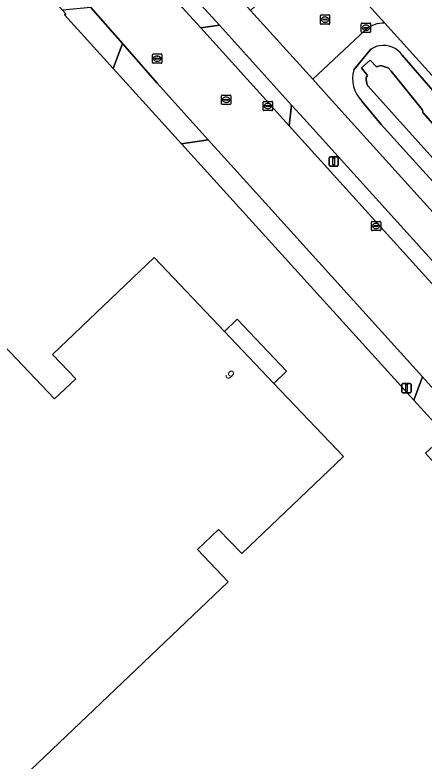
# Model space of a CAD drawing. Extents: x 156141 to 158132, y 385651 to 388333.
# Drawn here: x 156788.2 to 156832.3, y 387350.6 to 387431 of the extents above; entities that cross this region are included whole.
import ezdxf

# ---------------------------------------------------------------- set-up
doc = ezdxf.new("R2010")
doc.units = 0
for name, color, linetype in [('IMGEO_Berm_groen', 7, 'Continuous'), ('IMGEO_Erf', 7, 'Continuous'), ('IMGEO_Fietspad_gesloten', 7, 'Continuous'), ('IMGEO_Hek', 7, 'Continuous'), ('IMGEO_Kolk', 7, 'Continuous'), ('IMGEO_Lichtmast', 7, 'Continuous'), ('IMGEO_Muur', 7, 'Continuous'), ('IMGEO_Oever', 7, 'Continuous'), ('IMGEO_Pand', 7, 'Continuous'), ('IMGEO_Pand_nummerreeks', 7, 'Continuous'), ('IMGEO_Pand_overbouw', 7, 'Continuous'), ('IMGEO_Rijbaan_lokaal_gesloten', 7, 'Continuous'), ('IMGEO_Rijbaan_lokaal_open', 7, 'Continuous'), ('IMGEO_Rioolput', 7, 'Continuous'), ('IMGEO_Verkeersbordpaal', 7, 'Continuous'), ('IMGEO_Waterloop', 7, 'Continuous')]:
    doc.layers.add(name, color=color, linetype=linetype)

msp = doc.modelspace()

# ---------------------------------------------------------------- linework, layer by layer
at = {"layer": 'IMGEO_Berm_groen'}
for points in [[(156806.701, 387433.761), (156806.204, 387431.815), (156808.185, 387429.621), (156810.212, 387429.884)], [(156796.344, 387431.818), (156793.294, 387431.508), (156793.645, 387431.121), (156793.517, 387431.005), (156798.75, 387425.239), (156799.749, 387427.919)], [(156819.314, 387419.833), (156817.986, 387421.299), (156817.714, 387419.072), (156879.454, 387350.849), (156881.534, 387350.995)], [(156813.488, 387412.58), (156809.006, 387417.535), (156806.123, 387417.114), (156831.161, 387389.523), (156832.083, 387392.021)]]:
    msp.add_lwpolyline(points, close=True, dxfattribs=at)
for points in [[(156892.578, 387358.675), (156828.014, 387430.131)], [(156825.912, 387429.356), (156820.269, 387424.067), (156822.037, 387422.115), (156886.035, 387351.339), (156892.16, 387356.824)], [(156824.668, 387425.092), (156826.502, 387427.303)], [(156829.89, 387426.671), (156836.998, 387418.494), (156850.32, 387403.9), (156865.705, 387386.575), (156877.439, 387373.683), (156889.962, 387359.949), (156890.583, 387359.091), (156890.872, 387358.465), (156890.912, 387357.913), (156890.757, 387357.396), (156890.247, 387356.471), (156888.515, 387354.772), (156888.138, 387354.347), (156887.719, 387354.139), (156887.323, 387354.099), (156886.817, 387354.165), (156886.651, 387354.284), (156830.672, 387415.811), (156827.629, 387419.198), (156825.551, 387421.709)]]:
    msp.add_lwpolyline(points, dxfattribs=at)
for centre, radius, start, end in [((156827.905, 387427.188), 2.945, 87.88521, 132.5923), ((156827.894, 387425.25), 2.48, 100.21251, 124.13547), ((156827.879, 387425.288), 2.44, 34.51826, 100.04175), ((156827.985, 387424.151), 3.448, 164.16512, 225.09179)]:
    msp.add_arc(centre, radius, start, end, dxfattribs=at)
at = {"layer": 'IMGEO_Erf'}
for points in [[(156997.992, 387533.507), (156995.903, 387533.881), (156995.601, 387534.29), (156990.602, 387541.063), (156990.279, 387541.5), (156990.607, 387543.655), (156965.766, 387577.788), (156965.697, 387577.883), (156816.416, 387442.966), (156820.347, 387438.616), (156828.014, 387430.131), (156892.578, 387358.675), (156899.939, 387350.528), (156912.573, 387336.545), (157050.7, 387461.085)], [(156778.428, 387338.825), (156743.868, 387375.181), (156776.596, 387406.29), (156792.452, 387389.646), (156794.718, 387391.806), (156792.227, 387394.419), (156803.185, 387404.865), (156810.748, 387396.917), (156811.404, 387396.227), (156815.398, 387392.025), (156816.067, 387391.32), (156823.559, 387383.434), (156812.6, 387372.99), (156810.109, 387375.603), (156807.83, 387373.433), (156811.152, 387369.94)]]:
    msp.add_lwpolyline(points, close=True, dxfattribs=at)
msp.add_lwpolyline([(156895.183, 387318.713), (156890.475, 387323.971), (156885.532, 387329.394), (156872.927, 387343.246), (156855.376, 387362.776), (156855.168, 387362.59), (156853.181, 387364.794), (156846.924, 387371.739), (156847.147, 387371.89), (156843.089, 387376.373), (156836.82, 387383.3), (156834.616, 387381.313), (156832.421, 387383.794), (156834.561, 387385.777), (156834.491, 387385.854), (156831.161, 387389.523), (156806.123, 387417.114), (156798.75, 387425.239), (156793.517, 387431.005), (156793.645, 387431.121), (156793.294, 387431.508), (156786.895, 387438.57)], dxfattribs=at)
at = {"layer": 'IMGEO_Fietspad_gesloten'}
msp.add_lwpolyline([(156776.128, 387467.523), (156788.556, 387453.799), (156800.253, 387440.882), (156806.701, 387433.761), (156810.212, 387429.884), (156817.986, 387421.299), (156819.314, 387419.833), (156881.534, 387350.995), (156883.249, 387349.098), (156890.027, 387341.599), (156892.633, 387344.043), (156886.035, 387351.339), (156822.037, 387422.115), (156820.269, 387424.067), (156813.545, 387431.491), (156808.444, 387437.123), (156802.378, 387443.821), (156788.894, 387458.71), (156781.004, 387467.422)], dxfattribs=at)
at = {"layer": 'IMGEO_Hek'}
for points in [[(156828.014, 387430.131), (156820.347, 387438.616)], [(156798.75, 387425.239), (156793.517, 387431.005)], [(156892.578, 387358.675), (156828.014, 387430.131)], [(156806.123, 387417.114), (156798.75, 387425.239)], [(156831.161, 387389.523), (156806.123, 387417.114)], [(156834.491, 387385.854), (156831.161, 387389.523)]]:
    msp.add_lwpolyline(points, dxfattribs=at)
at = {"layer": 'IMGEO_Kolk'}
for p, q in [((156825.49, 387429.197), (156825.49, 387430.049)), ((156825.565, 387430.123), (156826.417, 387430.123)), ((156826.491, 387430.049), (156826.491, 387429.197)), ((156825.749, 387429.617), (156825.749, 387429.629)), ((156826.187, 387429.58), (156825.789, 387429.58)), ((156825.792, 387429.666), (156826.19, 387429.666)), ((156826.001, 387429.343), (156825.976, 387429.343)), ((156825.978, 387429.903), (156826.003, 387429.903)), ((156826.233, 387429.629), (156826.233, 387429.617)), ((156826.417, 387429.123), (156825.565, 387429.123)), ((156814.926, 387420.769), (156814.926, 387421.621)), ((156815.001, 387421.695), (156815.853, 387421.695)), ((156815.185, 387421.189), (156815.185, 387421.201)), ((156815.623, 387421.152), (156815.225, 387421.152)), ((156815.228, 387421.238), (156815.626, 387421.238)), ((156815.414, 387421.475), (156815.439, 387421.475)), ((156815.669, 387421.201), (156815.669, 387421.189)), ((156815.927, 387421.621), (156815.927, 387420.769)), ((156815.853, 387420.695), (156815.001, 387420.695)), ((156815.437, 387420.915), (156815.412, 387420.915)), ((156826.574, 387407.845), (156826.574, 387408.697)), ((156826.649, 387408.771), (156827.501, 387408.771)), ((156826.833, 387408.265), (156826.833, 387408.277)), ((156826.876, 387408.314), (156827.274, 387408.314)), ((156827.062, 387408.551), (156827.087, 387408.551)), ((156827.317, 387408.277), (156827.317, 387408.265)), ((156827.575, 387408.697), (156827.575, 387407.845)), ((156827.501, 387407.771), (156826.649, 387407.771)), ((156827.271, 387408.228), (156826.873, 387408.228)), ((156827.085, 387407.991), (156827.06, 387407.991))]:
    msp.add_line(p, q, dxfattribs=at)
for points in [[(156825.49, 387429.197), (156825.49, 387430.049)], [(156825.565, 387430.123), (156826.417, 387430.123)], [(156826.491, 387430.049), (156826.491, 387429.197)], [(156826.417, 387429.123), (156825.565, 387429.123)], [(156814.926, 387420.769), (156814.926, 387421.621)], [(156815.001, 387421.695), (156815.853, 387421.695)], [(156815.927, 387421.621), (156815.927, 387420.769)], [(156815.853, 387420.695), (156815.001, 387420.695)], [(156826.574, 387407.845), (156826.574, 387408.697)], [(156826.649, 387408.771), (156827.501, 387408.771)], [(156827.575, 387408.697), (156827.575, 387407.845)], [(156827.501, 387407.771), (156826.649, 387407.771)]]:
    msp.add_lwpolyline(points, dxfattribs=at)
for centre, radius, start, end in [((156825.567, 387430.047), 0.0765, 91.55205, 178.44795), ((156825.567, 387430.047), 0.0765, 91.55205, 178.44795), ((156826.415, 387430.047), 0.0765, 1.55205, 88.44795), ((156826.415, 387430.047), 0.0765, 1.55205, 88.44795), ((156825.567, 387429.199), 0.0765, 181.55205, 268.44795), ((156825.567, 387429.199), 0.0765, 181.55205, 268.44795), ((156825.789, 387429.626), 0.0403, 85.87752, 175.75265), ((156825.786, 387429.616), 0.0366, 178.93798, 274.71019), ((156826.19, 387429.623), 0.043, 264.86636, 352.45326), ((156826.194, 387429.628), 0.0386, 1.73085, 96.63898), ((156826.415, 387429.199), 0.0765, 271.55205, 358.44795), ((156826.415, 387429.199), 0.0765, 271.55205, 358.44795), ((156815.003, 387421.619), 0.0765, 91.55205, 178.44795), ((156815.003, 387421.619), 0.0765, 91.55205, 178.44795), ((156815.225, 387421.198), 0.0403, 85.87752, 175.75265), ((156815.222, 387421.188), 0.0366, 178.93798, 274.71019), ((156815.626, 387421.195), 0.043, 264.86636, 352.45326), ((156815.63, 387421.2), 0.0386, 1.73085, 96.63898), ((156815.851, 387421.619), 0.0765, 1.55205, 88.44795), ((156815.851, 387421.619), 0.0765, 1.55205, 88.44795), ((156815.003, 387420.771), 0.0765, 181.55205, 268.44795), ((156815.003, 387420.771), 0.0765, 181.55205, 268.44795), ((156815.851, 387420.771), 0.0765, 271.55205, 358.44795), ((156815.851, 387420.771), 0.0765, 271.55205, 358.44795), ((156826.651, 387408.695), 0.0765, 91.55205, 178.44795), ((156826.651, 387408.695), 0.0765, 91.55205, 178.44795), ((156826.873, 387408.274), 0.0403, 85.87752, 175.75265), ((156827.278, 387408.276), 0.0386, 1.73085, 96.63898), ((156827.499, 387408.695), 0.0765, 1.55205, 88.44795), ((156827.499, 387408.695), 0.0765, 1.55205, 88.44795), ((156826.651, 387407.847), 0.0765, 181.55205, 268.44795), ((156826.651, 387407.847), 0.0765, 181.55205, 268.44795), ((156826.87, 387408.264), 0.0366, 178.93798, 274.71019), ((156827.274, 387408.271), 0.043, 264.86636, 352.45326), ((156827.499, 387407.847), 0.0765, 271.55205, 358.44795), ((156827.499, 387407.847), 0.0765, 271.55205, 358.44795)]:
    msp.add_arc(centre, radius, start, end, dxfattribs=at)
for centre, major_axis, ratio, start_param, end_param in [((156825.977, 387429.623), (-0.387, 0.002), 0.722429, 4.712389, 7.853982), ((156826.002, 387429.623), (-0.39, 0.002), 0.717154, 1.570796, 4.712389), ((156815.413, 387421.195), (-0.387, 0.002), 0.722429, 4.712389, 7.853982), ((156815.438, 387421.195), (-0.39, 0.002), 0.717154, 1.570796, 4.712389), ((156827.061, 387408.271), (-0.387, 0.002), 0.722429, 4.712389, 7.853982), ((156827.086, 387408.271), (-0.39, 0.002), 0.717154, 1.570796, 4.712389)]:
    msp.add_ellipse(centre, major_axis=major_axis, ratio=ratio, start_param=start_param, end_param=end_param, dxfattribs=at)
at = {"layer": 'IMGEO_Lichtmast'}
for p, q in [((156822.018, 387414.82), (156822.018, 387415.62)), ((156822.018, 387415.62), (156822.018, 387414.82)), ((156822.118, 387415.72), (156822.908, 387415.72)), ((156822.908, 387415.72), (156822.118, 387415.72)), ((156823.008, 387415.62), (156823.008, 387414.82)), ((156823.008, 387414.82), (156823.008, 387415.62)), ((156822.908, 387414.72), (156822.118, 387414.72)), ((156822.118, 387414.72), (156822.908, 387414.72))]:
    msp.add_line(p, q, dxfattribs=at)
msp.add_lwpolyline([(156822.438, 387415.595), (156822.588, 387415.595), (156822.588, 387414.845), (156822.438, 387414.845), (156822.438, 387415.595)], dxfattribs=at)
for centre, start, end in [((156822.118, 387415.62), 90, 180), ((156822.118, 387415.62), 90, 180), ((156822.908, 387415.62), 0, 90), ((156822.908, 387415.62), 360, 90), ((156822.118, 387414.82), 180, 270), ((156822.118, 387414.82), 180, 270), ((156822.908, 387414.82), 270, 0), ((156822.908, 387414.82), 270, 0)]:
    msp.add_arc(centre, 0.1, start, end, dxfattribs=at)
at = {"layer": 'IMGEO_Muur'}
msp.add_lwpolyline([(156827.129, 387425.401), (156826.452, 387426.143), (156825.502, 387425.3), (156826.141, 387424.497)], dxfattribs=at)
at = {"layer": 'IMGEO_Oever'}
for points in [[(156826.502, 387427.303), (156824.668, 387425.092)], [(156877.439, 387373.683), (156865.705, 387386.575), (156850.32, 387403.9), (156836.998, 387418.494), (156829.89, 387426.671)], [(156825.551, 387421.709), (156827.629, 387419.198), (156830.672, 387415.811), (156886.651, 387354.284), (156886.817, 387354.165), (156887.323, 387354.099), (156887.719, 387354.139), (156888.138, 387354.347), (156888.515, 387354.772), (156890.247, 387356.471), (156890.757, 387357.396), (156890.912, 387357.913), (156890.872, 387358.465), (156890.583, 387359.091), (156889.962, 387359.949), (156877.439, 387373.683)]]:
    msp.add_lwpolyline(points, dxfattribs=at)
msp.add_lwpolyline([(156889.521, 387357.611), (156888.922, 387357.076), (156889.395, 387356.496), (156888.355, 387355.503), (156887.732, 387356.186), (156887.098, 387355.63), (156826.205, 387423.351), (156826.093, 387423.573), (156826.02, 387424.047), (156826.005, 387424.248), (156826.141, 387424.497), (156825.502, 387425.3), (156826.452, 387426.143), (156827.129, 387425.401), (156827.593, 387425.558), (156828.026, 387425.398), (156828.365, 387425.289), (156828.69, 387424.93), (156832.062, 387420.807), (156832.139, 387420.445), (156837.273, 387414.614), (156838.669, 387414.08), (156877.879, 387370.774)], close=True, dxfattribs=at)
for centre, radius, start, end in [((156827.894, 387425.25), 2.48, 100.21251, 124.13547), ((156827.879, 387425.288), 2.44, 34.51826, 100.04175), ((156827.985, 387424.151), 3.448, 164.16512, 225.09179)]:
    msp.add_arc(centre, radius, start, end, dxfattribs=at)
at = {"layer": 'IMGEO_Pand'}
msp.add_lwpolyline([(156823.559, 387383.434), (156816.067, 387391.32), (156815.398, 387392.025), (156811.404, 387396.227), (156810.748, 387396.917), (156803.185, 387404.865), (156792.227, 387394.419), (156794.718, 387391.806), (156792.452, 387389.646), (156776.596, 387406.29), (156743.868, 387375.181), (156778.428, 387338.825), (156811.152, 387369.94), (156807.83, 387373.433), (156810.109, 387375.603), (156812.6, 387372.99)], close=True, dxfattribs=at)
at = {"layer": 'IMGEO_Pand_overbouw'}
msp.add_lwpolyline([(156810.748, 387396.917), (156811.404, 387396.227), (156815.398, 387392.025), (156816.067, 387391.32), (156817.439, 387392.623), (156812.121, 387398.221)], close=True, dxfattribs=at)
at = {"layer": 'IMGEO_Rijbaan_lokaal_gesloten'}
for points in [[(156911.949, 387314.501), (156912.167, 387314.703), (156891.935, 387337.06), (156889.711, 387339.517), (156881.02, 387349.119), (156879.454, 387350.849), (156817.714, 387419.072), (156816.431, 387420.49), (156815.531, 387421.484), (156808.185, 387429.621), (156806.204, 387431.815), (156798.206, 387440.675), (156788.413, 387451.522)], [(156787.478, 387441.603), (156796.344, 387431.818), (156799.749, 387427.919), (156803.488, 387423.637), (156809.006, 387417.535), (156813.488, 387412.58), (156832.083, 387392.021), (156834.966, 387388.831), (156836.954, 387386.648), (156843.841, 387379.057), (156856.072, 387365.576), (156886.623, 387331.902), (156887.84, 387330.56), (156898.025, 387319.307), (156906.258, 387310.212), (156908.698, 387307.062)]]:
    msp.add_lwpolyline(points, dxfattribs=at)
at = {"layer": 'IMGEO_Rijbaan_lokaal_open'}
for points in [[(156828.014, 387430.131), (156820.347, 387438.616)], [(156819.235, 387436.785), (156813.545, 387431.491), (156820.269, 387424.067), (156825.912, 387429.356)]]:
    msp.add_lwpolyline(points, dxfattribs=at)
for points in [[(156810.212, 387429.884), (156808.185, 387429.621), (156815.531, 387421.484), (156816.431, 387420.49), (156817.714, 387419.072), (156817.986, 387421.299)], [(156803.488, 387423.637), (156799.749, 387427.919), (156798.75, 387425.239), (156806.123, 387417.114), (156809.006, 387417.535)], [(156832.083, 387392.021), (156831.161, 387389.523), (156834.491, 387385.854), (156836.954, 387386.648), (156834.966, 387388.831)]]:
    msp.add_lwpolyline(points, close=True, dxfattribs=at)
msp.add_arc((156827.905, 387427.188), 2.945, 87.88521, 132.5923, dxfattribs=at)
at = {"layer": 'IMGEO_Rioolput'}
for p, q in [((156821.079, 387430.076), (156821.079, 387430.928)), ((156821.154, 387431.002), (156822.006, 387431.002)), ((156821.567, 387430.782), (156821.592, 387430.782)), ((156822.08, 387430.928), (156822.08, 387430.076)), ((156822.006, 387430.002), (156821.154, 387430.002)), ((156821.338, 387430.496), (156821.338, 387430.508)), ((156821.776, 387430.459), (156821.378, 387430.459)), ((156821.381, 387430.545), (156821.779, 387430.545)), ((156821.59, 387430.222), (156821.565, 387430.222)), ((156821.822, 387430.508), (156821.822, 387430.496)), ((156803.077, 387426.796), (156803.929, 387426.796)), ((156803.002, 387425.87), (156803.002, 387426.722)), ((156803.261, 387426.29), (156803.261, 387426.302)), ((156803.699, 387426.253), (156803.301, 387426.253)), ((156803.304, 387426.339), (156803.702, 387426.339)), ((156803.513, 387426.016), (156803.488, 387426.016)), ((156803.49, 387426.576), (156803.515, 387426.576)), ((156803.745, 387426.302), (156803.745, 387426.29)), ((156804.003, 387426.722), (156804.003, 387425.87)), ((156803.929, 387425.796), (156803.077, 387425.796)), ((156810.425, 387421.441), (156810.425, 387422.293)), ((156810.5, 387422.367), (156811.352, 387422.367)), ((156810.913, 387422.147), (156810.938, 387422.147)), ((156811.426, 387422.293), (156811.426, 387421.441)), ((156811.352, 387421.367), (156810.5, 387421.367)), ((156810.684, 387421.861), (156810.684, 387421.873)), ((156811.122, 387421.824), (156810.724, 387421.824)), ((156810.727, 387421.91), (156811.125, 387421.91)), ((156810.936, 387421.587), (156810.911, 387421.587)), ((156811.168, 387421.873), (156811.168, 387421.861))]:
    msp.add_line(p, q, dxfattribs=at)
for points in [[(156821.079, 387430.076), (156821.079, 387430.928)], [(156821.154, 387431.002), (156822.006, 387431.002)], [(156822.08, 387430.928), (156822.08, 387430.076)], [(156822.006, 387430.002), (156821.154, 387430.002)], [(156803.077, 387426.796), (156803.929, 387426.796)], [(156803.002, 387425.87), (156803.002, 387426.722)], [(156804.003, 387426.722), (156804.003, 387425.87)], [(156803.929, 387425.796), (156803.077, 387425.796)], [(156810.425, 387421.441), (156810.425, 387422.293)], [(156810.5, 387422.367), (156811.352, 387422.367)], [(156811.426, 387422.293), (156811.426, 387421.441)], [(156811.352, 387421.367), (156810.5, 387421.367)]]:
    msp.add_lwpolyline(points, dxfattribs=at)
for centre, radius, start, end in [((156821.156, 387430.926), 0.0765, 91.55205, 178.44795), ((156821.156, 387430.926), 0.0765, 91.55205, 178.44795), ((156822.004, 387430.926), 0.0765, 1.55205, 88.44795), ((156822.004, 387430.926), 0.0765, 1.55205, 88.44795), ((156821.156, 387430.078), 0.0765, 181.55205, 268.44795), ((156821.156, 387430.078), 0.0765, 181.55205, 268.44795), ((156821.378, 387430.505), 0.0403, 85.87752, 175.75265), ((156821.375, 387430.495), 0.0366, 178.93798, 274.71019), ((156821.779, 387430.502), 0.043, 264.86636, 352.45326), ((156821.783, 387430.507), 0.0386, 1.73085, 96.63898), ((156822.004, 387430.078), 0.0765, 271.55205, 358.44795), ((156822.004, 387430.078), 0.0765, 271.55205, 358.44795), ((156803.079, 387426.72), 0.0765, 91.55205, 178.44795), ((156803.079, 387426.72), 0.0765, 91.55205, 178.44795), ((156803.927, 387426.72), 0.0765, 1.55205, 88.44795), ((156803.927, 387426.72), 0.0765, 1.55205, 88.44795), ((156803.301, 387426.299), 0.0403, 85.87752, 175.75265), ((156803.298, 387426.289), 0.0366, 178.93798, 274.71019), ((156803.702, 387426.296), 0.043, 264.86636, 352.45326), ((156803.706, 387426.301), 0.0386, 1.73085, 96.63898), ((156803.079, 387425.872), 0.0765, 181.55205, 268.44795), ((156803.079, 387425.872), 0.0765, 181.55205, 268.44795), ((156803.927, 387425.872), 0.0765, 271.55205, 358.44795), ((156803.927, 387425.872), 0.0765, 271.55205, 358.44795), ((156810.502, 387422.291), 0.0765, 91.55205, 178.44795), ((156810.502, 387422.291), 0.0765, 91.55205, 178.44795), ((156811.35, 387422.291), 0.0765, 1.55205, 88.44795), ((156811.35, 387422.291), 0.0765, 1.55205, 88.44795), ((156810.502, 387421.443), 0.0765, 181.55205, 268.44795), ((156810.502, 387421.443), 0.0765, 181.55205, 268.44795), ((156810.724, 387421.87), 0.0403, 85.87752, 175.75265), ((156810.721, 387421.86), 0.0366, 178.93798, 274.71019), ((156811.125, 387421.867), 0.043, 264.86636, 352.45326), ((156811.129, 387421.872), 0.0386, 1.73085, 96.63898), ((156811.35, 387421.443), 0.0765, 271.55205, 358.44795), ((156811.35, 387421.443), 0.0765, 271.55205, 358.44795)]:
    msp.add_arc(centre, radius, start, end, dxfattribs=at)
for centre, major_axis, ratio, start_param, end_param in [((156821.566, 387430.502), (-0.387, 0.002), 0.722429, 4.712389, 7.853982), ((156821.591, 387430.502), (-0.39, 0.002), 0.717154, 1.570796, 4.712389), ((156803.489, 387426.296), (-0.387, 0.002), 0.722429, 4.712389, 7.853982), ((156803.514, 387426.296), (-0.39, 0.002), 0.717154, 1.570796, 4.712389), ((156810.912, 387421.867), (-0.387, 0.002), 0.722429, 4.712389, 7.853982), ((156810.937, 387421.867), (-0.39, 0.002), 0.717154, 1.570796, 4.712389)]:
    msp.add_ellipse(centre, major_axis=major_axis, ratio=ratio, start_param=start_param, end_param=end_param, dxfattribs=at)
at = {"layer": 'IMGEO_Verkeersbordpaal'}
for p, q in [((156829.859, 387390.415), (156829.859, 387391.215)), ((156829.859, 387391.215), (156829.859, 387390.415)), ((156829.959, 387391.315), (156830.749, 387391.315)), ((156830.749, 387391.315), (156829.959, 387391.315)), ((156830.849, 387391.215), (156830.849, 387390.415)), ((156830.849, 387390.415), (156830.849, 387391.215)), ((156830.749, 387390.315), (156829.959, 387390.315)), ((156829.959, 387390.315), (156830.749, 387390.315))]:
    msp.add_line(p, q, dxfattribs=at)
msp.add_lwpolyline([(156830.279, 387391.19), (156830.429, 387391.19), (156830.429, 387390.44), (156830.279, 387390.44), (156830.279, 387391.19)], dxfattribs=at)
for centre, start, end in [((156829.959, 387391.215), 90, 180), ((156829.959, 387391.215), 90, 180), ((156830.749, 387391.215), 0, 90), ((156830.749, 387391.215), 360, 90), ((156829.959, 387390.415), 180, 270), ((156829.959, 387390.415), 180, 270), ((156830.749, 387390.415), 270, 0), ((156830.749, 387390.415), 270, 0)]:
    msp.add_arc(centre, 0.1, start, end, dxfattribs=at)
at = {"layer": 'IMGEO_Waterloop'}
msp.add_lwpolyline([(156838.669, 387414.08), (156837.273, 387414.614), (156832.139, 387420.445), (156832.062, 387420.807), (156828.69, 387424.93), (156828.365, 387425.289), (156828.026, 387425.398), (156827.593, 387425.558), (156827.129, 387425.401), (156826.452, 387426.143), (156825.502, 387425.3), (156826.141, 387424.497), (156826.005, 387424.248), (156826.02, 387424.047), (156826.093, 387423.573), (156826.205, 387423.351), (156887.098, 387355.63), (156887.732, 387356.186), (156888.355, 387355.503), (156889.395, 387356.496), (156888.922, 387357.076), (156889.521, 387357.611), (156877.879, 387370.774)], close=True, dxfattribs=at)

# ---------------------------------------------------------------- texts
at = {"layer": 'IMGEO_Pand_nummerreeks'}
msp.add_text('9', height=1, rotation=313.57896, dxfattribs=at).set_placement((156810.713, 387392.176))

doc.saveas('drawing.dxf')
